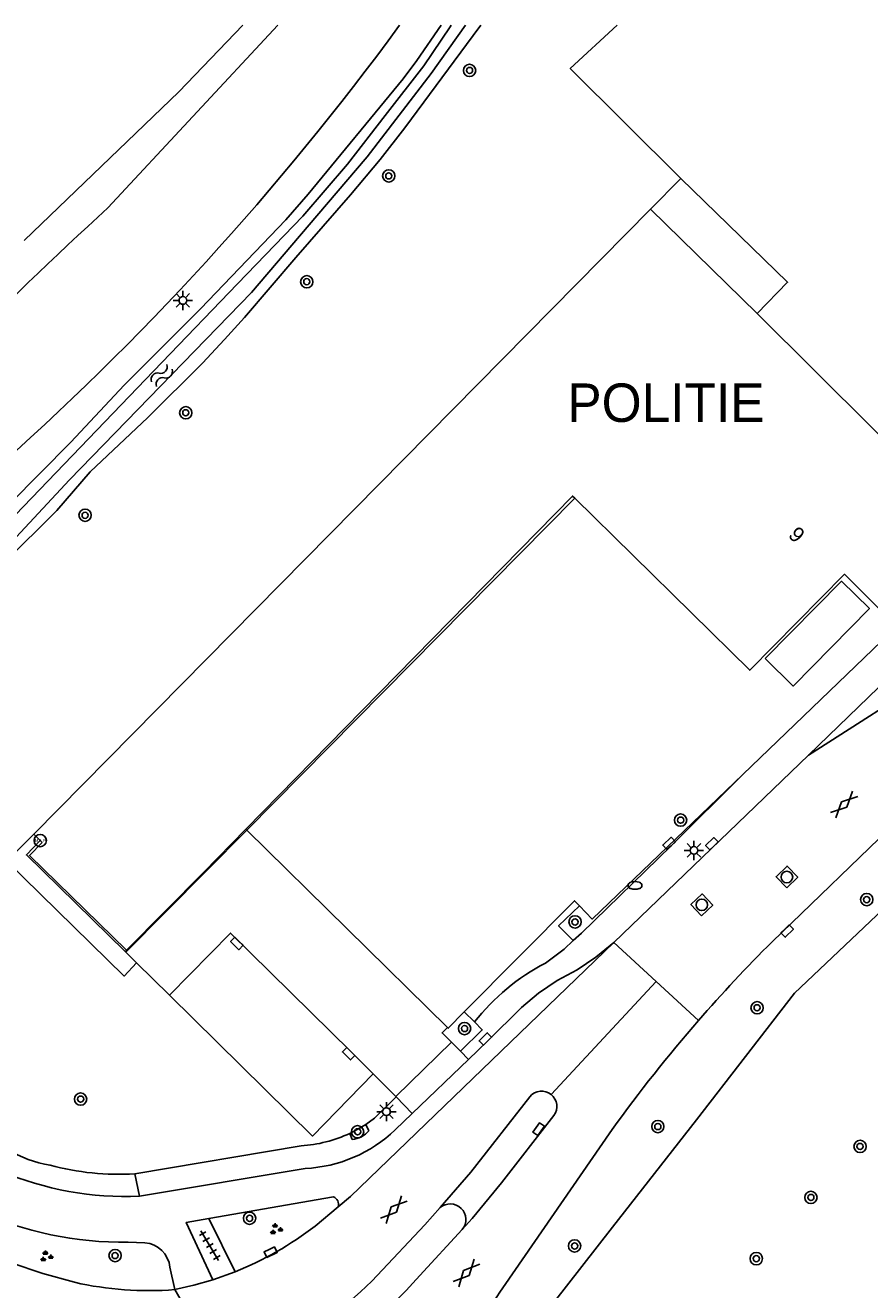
# Model space of a CAD drawing. Extents: x 128999 to 131010, y 395498 to 399007.
# Drawn here: x 129773.2 to 129828, y 398917.9 to 399000 of the extents above; entities that cross this region are included whole.
import ezdxf

# ---------------------------------------------------------------- set-up
doc = ezdxf.new("R2010")
doc.units = 0
for name, color, linetype in [('gg-afsc-hekwerk', 7, 'Continuous'), ('gg-anno-huisnummerreeks BGT', 7, 'Continuous'), ('gg-bbg-hoofdgebouw', 7, 'Continuous'), ('gg-bbg-luifel en loopbrug', 7, 'Continuous'), ('gg-bbg-onder overbouw', 7, 'Continuous'), ('gg-bbg-pand overbouw', 7, 'Continuous'), ('gg-knt-verharding', 7, 'Continuous'), ('gg-knt-verharding nz', 7, 'Continuous'), ('gg-kntw-bovenkant insteek waterloop', 7, 'Continuous'), ('gg-kntw-waterlijn', 7, 'Continuous'), ('gt-anno-naam bijzondere bebouwing', 7, 'Continuous'), ('gt-grn-groengrens', 7, 'Continuous'), ('gt-grn-weggrens', 7, 'Continuous'), ('gt-symb-boom', 7, 'Continuous'), ('gt-symb-brandkraan', 7, 'Continuous'), ('gt-symb-gesloten verharding', 7, 'Continuous'), ('gt-symb-groenvak', 7, 'Continuous'), ('gt-symb-hoogtemerk', 7, 'Continuous'), ('gt-symb-kolk', 7, 'Continuous'), ('gt-symb-lichtmast', 7, 'Continuous'), ('gt-symb-rioolschacht', 7, 'Continuous'), ('gt-symb-tegel verharding', 7, 'Continuous'), ('gt-symb-watersymbool', 7, 'Continuous')]:
    doc.layers.add(name, color=color, linetype=linetype)

# ---------------------------------------------------------------- blocks, each defined once
blk = doc.blocks.new('gt0-BOOM')
at = {"layer": 'gt-symb-boom'}
for radius in [0.4, 0.2]:
    blk.add_circle((0, 0), radius, dxfattribs=at)
blk = doc.blocks.new('gt0-BR')
at = {"layer": 'gt-symb-brandkraan'}
for centre, radius, start, end in [((-0.244, 0), 0.206, 107.56694, 252.43307), ((0.599, -2.664), 3, 106.89205, 107.56694), ((0, -0.691), 0.938, 73.10799, 106.89205), ((-0.599, -2.664), 3, 72.43309, 73.10799), ((0.244, 0), 0.206, 287.56695, 72.43309), ((0.599, 2.664), 3, 252.43307, 253.10797), ((0, 0.691), 0.938, 253.10797, 286.89206), ((-0.599, 2.664), 3, 286.89206, 287.56695)]:
    blk.add_arc(centre, radius, start, end, dxfattribs=at)
blk = doc.blocks.new('gt0-KOLK')
at = {"layer": 'gt-symb-kolk'}
blk.add_lwpolyline([(0, 0), (0.375, 0), (0.375, 0.4), (-0.375, 0.4), (-0.375, 0), (0, 0)], dxfattribs=at)
blk = doc.blocks.new('gt0-LMAST')
at = {"layer": 'gt-symb-lichtmast'}
for p, q in [((-0.182, 0.173), (-0.447, 0.438)), ((-0.005, 0.246), (-0.005, 0.621)), ((0.172, 0.173), (0.437, 0.438)), ((-0.255, -0.004), (-0.63, -0.004)), ((-0.182, -0.181), (-0.447, -0.446)), ((-0.005, -0.254), (-0.005, -0.629)), ((0.437, -0.446), (0.172, -0.181)), ((0.245, -0.004), (0.62, -0.004))]:
    blk.add_line(p, q, dxfattribs=at)
blk.add_circle((-0.005, -0.004), 0.25, dxfattribs=at)
blk = doc.blocks.new('gt0-RS')
at = {"layer": 'gt-symb-rioolschacht'}
blk.add_lwpolyline([(-0.5, -0.5), (0.5, -0.5), (0.5, 0.5), (-0.5, 0.5)], close=True, dxfattribs=at)
blk.add_circle((0, 0), 0.375, dxfattribs=at)
blk = doc.blocks.new('gt0-GESVH1')
at = {"layer": 'gt-symb-gesloten verharding'}
for p, q in [((-0.992, -0.261), (0.008, 0.239)), ((0.008, -0.261), (-0.992, 0.239)), ((0.008, 0.239), (1.008, -0.261)), ((1.008, 0.239), (0.008, -0.261))]:
    blk.add_line(p, q, dxfattribs=at)
blk = doc.blocks.new('gt0-TEG1')
at = {"layer": 'gt-symb-tegel verharding'}
for p, q in [((-1.125, 0), (1.125, 0)), ((-0.9, -0.25), (-0.9, 0.25)), ((-0.45, -0.25), (-0.45, 0.25)), ((0, -0.25), (0, 0.25)), ((0.45, -0.25), (0.45, 0.25)), ((0.9, -0.25), (0.9, 0.25))]:
    blk.add_line(p, q, dxfattribs=at)
blk = doc.blocks.new('gt0-GRVAK')
at = {"layer": 'gt-symb-groenvak'}
for p, q in [((-0.11, 0.189), (-0.228, 0.24)), ((-0.182, 0.153), (0.088, 0.153)), ((-0.091, 0.211), (-0.156, 0.322)), ((-0.047, 0.214), (-0.047, 0.393)), ((-0.004, 0.211), (0.061, 0.322)), ((0.015, 0.189), (0.133, 0.24)), ((0.262, -0.052), (0.197, 0.059)), ((0.305, -0.049), (0.305, 0.13)), ((0.349, -0.052), (0.414, 0.059)), ((-0.245, -0.228), (-0.363, -0.177)), ((-0.318, -0.264), (-0.047, -0.264)), ((-0.226, -0.206), (-0.291, -0.095)), ((-0.183, -0.203), (-0.183, -0.024)), ((-0.139, -0.206), (-0.074, -0.095)), ((-0.12, -0.228), (-0.002, -0.177)), ((0.243, -0.074), (0.125, -0.023)), ((0.17, -0.11), (0.441, -0.11)), ((0.368, -0.074), (0.486, -0.023))]:
    blk.add_line(p, q, dxfattribs=at)
blk = doc.blocks.new('gt0-WA')
at = {"layer": 'gt-symb-watersymbool'}
for centre, start, end in [((-0.323, 0.022), 28.07249, 151.92751), ((0.427, 0.422), 208.07248, 331.92751), ((-0.323, -0.428), 28.07249, 151.92751), ((0.427, -0.028), 208.07248, 331.92751)]:
    blk.add_arc(centre, 0.425, start, end, dxfattribs=at)
blk = doc.blocks.new('gt0-HMERK')
at = {"layer": 'gt-symb-hoogtemerk'}
blk.add_circle((0, 0), 0.4, dxfattribs=at)
blk.add_text('N.A.P', height=0.2, dxfattribs=at).set_placement((-0.354, -0.1))

msp = doc.modelspace()

# ---------------------------------------------------------------- linework, layer by layer
at = {"layer": 'gg-afsc-hekwerk'}
for p, q in [((129787.558, 398947.733), (129787.496, 398947.794)), ((129800.595, 398934.913), (129787.558, 398947.733))]:
    msp.add_line(p, q, dxfattribs=at)
for points in [[(129811.625, 399000), (129808.584, 398997.204), (129815.759, 398990.054)], [(129819.785, 398951.337), (129835.569, 398966.488), (129841.934, 398972.676)], [(129809.184, 398942.806), (129810.006, 398941.95), (129819.785, 398951.337)], [(129801.695, 398935.914), (129808.867, 398943.136), (129809.184, 398942.806)], [(129801.695, 398935.914), (129800.648, 398934.86), (129800.595, 398934.913)]]:
    msp.add_lwpolyline(points, dxfattribs=at)
at = {"layer": 'gg-bbg-hoofdgebouw'}
for p, q in [((129773.711, 398947.458), (129813.799, 398988.049)), ((129774.137, 398947.045), (129773.711, 398947.458))]:
    msp.add_line(p, q, dxfattribs=at)
msp.add_lwpolyline([(129808.869, 398969.282), (129820.25, 398958.11), (129826.4, 398964.34), (129828.839, 398961.932), (129832.843, 398965.967), (129830.394, 398968.385), (129832.042, 398970.054), (129820.722, 398981.27)], dxfattribs=at)
at = {"layer": 'gg-bbg-luifel en loopbrug'}
msp.add_lwpolyline([(129821.253, 398958.867), (129826.215, 398963.894), (129828.019, 398962.113), (129823.057, 398957.086), (129821.253, 398958.867)], dxfattribs=at)
at = {"layer": 'gg-bbg-onder overbouw'}
for p, q in [((129820.722, 398981.27), (129813.799, 398988.049)), ((129774.262, 398946.924), (129774.137, 398947.045))]:
    msp.add_line(p, q, dxfattribs=at)
for points in [[(129787.496, 398947.794), (129795.048, 398955.489), (129808.723, 398969.425), (129808.869, 398969.282)], [(129779.744, 398939.937), (129784.758, 398945.003), (129787.496, 398947.794)], [(129779.744, 398939.937), (129773.438, 398946.075), (129774.262, 398946.924)]]:
    msp.add_lwpolyline(points, dxfattribs=at)
at = {"layer": 'gg-bbg-pand overbouw'}
for p, q in [((129813.799, 398988.049), (129815.759, 398990.054)), ((129787.558, 398947.733), (129808.869, 398969.282)), ((129779.704, 398939.792), (129787.558, 398947.733)), ((129779.704, 398939.792), (129779.651, 398939.843))]:
    msp.add_line(p, q, dxfattribs=at)
for points in [[(129820.722, 398981.27), (129822.702, 398983.308), (129815.759, 398990.054)], [(129779.651, 398939.843), (129773.24, 398946.12), (129774.137, 398947.045)]]:
    msp.add_lwpolyline(points, dxfattribs=at)
at = {"layer": 'gg-knt-verharding'}
for p, q in [((129778.535, 398988.142), (129789.572, 399000)), ((129863.841, 398981.14), (129821.7, 398940.48)), ((129824.056, 398952.604), (129839.007, 398967.011)), ((129811.418, 398940.426), (129824.056, 398952.604)), ((129779.651, 398939.843), (129779.744, 398939.937)), ((129780.39, 398939.106), (129779.704, 398939.792)), ((129780.39, 398939.106), (129782.535, 398936.998)), ((129802.348, 398935.265), (129801.695, 398935.914)), ((129800.872, 398933.945), (129797.25, 398930.431)), ((129800.872, 398933.945), (129801.448, 398933.379)), ((129801.448, 398933.379), (129801.97, 398932.834)), ((129798.31, 398929.327), (129801.97, 398932.834)), ((129795.776, 398931.893), (129797.25, 398930.431)), ((129797.25, 398930.431), (129797.277, 398930.405)), ((129797.277, 398930.405), (129795.869, 398929.012)), ((129797.277, 398930.405), (129798.31, 398929.327)), ((129795.286, 398928.6), (129795.869, 398929.012)), ((129797.201, 398928.265), (129798.31, 398929.327)), ((129794.406, 398927.639), (129794.253, 398928.027)), ((129795.492, 398928.199), (129795.286, 398928.6)), ((129811.301, 398928.282), (129804.21, 398918)), ((129780.282, 398925.406), (129791.084, 398927.221)), ((129780.579, 398923.942), (129791.363, 398925.752)), ((129780.579, 398923.942), (129780.282, 398925.406)), ((129785.098, 398922.504), (129793.185, 398923.9)), ((129792.005, 398922.007), (129793.507, 398923.267)), ((129785.098, 398922.504), (129786.806, 398919.047)), ((129801.559, 398921.785), (129798.797, 398918.797)), ((129780.942, 398920.918), (129779.849, 398920.96)), ((129782.876, 398917.881), (129782.567, 398919.338)), ((129785.361, 398918.525), (129786.806, 398919.047))]:
    msp.add_line(p, q, dxfattribs=at)
for points in [[(129773.09, 398986.028), (129783.145, 398995.677), (129787.312, 399000)], [(129808.779, 398940.546), (129809.313, 398941.035), (129815.133, 398946.71), (129819.785, 398951.337)], [(129773.711, 398947.458), (129771.967, 398945.704), (129779.584, 398938.244), (129780.39, 398939.106)], [(129809.184, 398942.806), (129807.825, 398941.501), (129808.779, 398940.546)], [(129811.418, 398940.426), (129794.31, 398923.94), (129793.507, 398923.267)], [(129801.97, 398932.834), (129803.2, 398934.012), (129805.406, 398936.203), (129806.526, 398937.141), (129807.737, 398937.958), (129809.033, 398938.649), (129810.252, 398939.468), (129811.418, 398940.426)], [(129806.963, 398939.091), (129808.187, 398940.004), (129808.779, 398940.546)], [(129782.535, 398936.998), (129791.84, 398927.857), (129795.776, 398931.893)], [(129800.872, 398933.945), (129800.248, 398934.559), (129800.595, 398934.913)], [(129801.448, 398933.379), (129802.863, 398934.754), (129802.348, 398935.265)], [(129800.118, 398923.206), (129802.11, 398925.5), (129805.95, 398930.411)], [(129807.51, 398929.19), (129804.12, 398924.82), (129802.21, 398922.49), (129801.559, 398921.785)], [(129794.253, 398928.027), (129794.778, 398928.295), (129795.286, 398928.6)], [(129796.04, 398918.79), (129799.14, 398922.08), (129800.118, 398923.206)], [(129785.361, 398918.525), (129783.629, 398922.25), (129785.098, 398922.504)], [(129776.371, 398918.355), (129774.301, 398918.937), (129772.259, 398919.612)], [(129785.361, 398918.525), (129784.128, 398918.167), (129782.876, 398917.881)]]:
    msp.add_lwpolyline(points, dxfattribs=at)
for centre, radius, start, end in [((129650.943, 399107.083), 181.495, 311.30393, 323.84281), ((129977.894, 398770.298), 295.297, 132.46303, 143.47415), ((129890.738, 398871.139), 97.849, 134.8747, 138.98362), ((129813.776, 398926.176), 14.602, 117.8146, 141.5053), ((129891.018, 398870.836), 98.259, 138.95737, 144.22264), ((129806.719, 398929.784), 0.992, 51.21678, 140.77548), ((129806.717, 398929.785), 0.992, 323.10768, 51.07013), ((129790.564, 398935.9), 8.694, 273.43106, 295.10891), ((129790.947, 398934.757), 9.015, 272.64774, 313.93173), ((129794.279, 398929.218), 1.584, 274.59409, 319.96204), ((129776.025, 398933.661), 7.795, 239.02025, 260.77054), ((129779.757, 398945.037), 21.111, 247.2667, 272.23143), ((129779.222, 398942.307), 16.934, 254.77654, 273.59011), ((129792.996, 398923.405), 0.53, 344.87331, 69.05055), ((129800.782, 398922.438), 1.015, 319.97733, 130.82344), ((129779.521, 398943.917), 22.959, 245.52954, 270.81762), ((129778.581, 398939.54), 22.082, 291.86924, 307.43996), ((129780.809, 398919.156), 1.767, 5.91543, 85.69339), ((129781.175, 398939.412), 21.598, 257.14806, 274.51672), ((129777.804, 398936.513), 25.43, 297.73903, 315.8172), ((129777.402, 398937.363), 28.327, 297.76414, 319.04919), ((129775.871, 398936.614), 33.905, 307.58874, 326.70194)]:
    msp.add_arc(centre, radius, start, end, dxfattribs=at)
at = {"layer": 'gg-knt-verharding nz'}
for points in [[(129839.007, 398967.011), (129840.407, 398965.554), (129832.542, 398958.003), (129824.056, 398952.604)], [(129795.776, 398931.893), (129794.323, 398933.346), (129786.507, 398941.041), (129782.535, 398936.998)]]:
    msp.add_lwpolyline(points, dxfattribs=at)
at = {"layer": 'gg-kntw-bovenkant insteek waterloop'}
msp.add_line((129802.275, 398999.34), (129802.765, 399000), dxfattribs=at)
for points in [[(129772.151, 398968.913), (129776.126, 398972.914), (129779.602, 398976.62), (129784.546, 398981.578), (129790.102, 398987.375), (129791.556, 398989.037), (129797.719, 398996.514), (129798.62, 398997.706), (129800.198, 399000)], [(129802.275, 398999.34), (129797.824, 398993.337), (129796.227, 398991.286), (129794.305, 398988.982), (129790.741, 398984.923), (129787.412, 398981.019), (129786.118, 398979.582), (129784.678, 398978.062), (129781.135, 398974.533), (129777.375, 398970.992)], [(129777.375, 398970.992), (129775.21, 398968.49), (129771.804, 398965.097), (129768.591, 398961.461), (129766.167, 398958.163), (129764.7, 398955.796), (129763.805, 398953.824), (129763.529, 398952.479), (129763.688, 398949.59), (129763.735, 398948.279), (129763.322, 398945.974), (129762.251, 398943.382), (129761.579, 398942.093), (129760.613, 398941.032), (129759.354, 398941.288), (129759.194, 398941.436), (129759.274, 398942.309)]]:
    msp.add_lwpolyline(points, dxfattribs=at)
at = {"layer": 'gg-kntw-waterlijn'}
for points in [[(129755.635, 398948.791), (129756.983, 398951.043), (129760.281, 398954.309), (129764.953, 398960.498), (129769.324, 398964.892), (129782.05, 398978.101), (129786.967, 398983.205), (129791.195, 398987.594), (129794.108, 398990.987), (129796.542, 398994.131), (129799.055, 398997.375), (129800.771, 398999.896), (129800.842, 399000)], [(129760.133, 398943.691), (129761.304, 398945.579), (129761.984, 398948.712), (129761.916, 398951.256), (129762.328, 398953.491), (129763.802, 398956.825), (129766.304, 398959.777), (129768.806, 398962.729), (129776.044, 398970.475), (129787.875, 398982.639), (129792.119, 398987.628), (129795.378, 398991.459), (129799.539, 398996.873), (129801.776, 399000)]]:
    msp.add_lwpolyline(points, dxfattribs=at)
at = {"layer": 'gt-grn-groengrens'}
msp.add_lwpolyline([(129797.68, 398906.934), (129800.777, 398908.989), (129802.822, 398911.426), (129805.494, 398914.47), (129811.324, 398921.94), (129816.786, 398928.901), (129823.145, 398937.134), (129829.308, 398942.953), (129851.88, 398964.82), (129870.216, 398982.278), (129893.169, 398992.306)], dxfattribs=at)
at = {"layer": 'gt-grn-weggrens'}
for p, q in [((129814.167, 398937.887), (129811.418, 398940.426)), ((129814.167, 398937.887), (129807.34, 398930.557)), ((129816.909, 398935.355), (129814.167, 398937.887)), ((129782.876, 398917.881), (129786.085, 398912.402))]:
    msp.add_line(p, q, dxfattribs=at)

# ---------------------------------------------------------------- block references
at = {"layer": 'gt-symb-boom'}
for p in [(129802.034, 398997.066), (129796.786, 398990.217), (129791.461, 398983.343), (129783.594, 398974.831), (129777.056, 398968.176), (129815.752, 398948.373), (129827.845, 398943.212), (129808.89, 398941.763), (129820.722, 398936.187), (129801.709, 398934.839), (129776.761, 398930.254), (129814.272, 398928.475), (129794.761, 398928.134), (129827.413, 398927.182), (129824.219, 398923.869), (129787.739, 398922.514), (129808.864, 398920.716), (129779.003, 398920.092), (129820.672, 398919.892)]:
    msp.add_blockref('gt0-BOOM', p, dxfattribs=at)
at = {"layer": 'gt-symb-brandkraan'}
msp.add_blockref('gt0-BR', (129812.789, 398944.131), dxfattribs=at)
at = {"layer": 'gt-symb-gesloten verharding'}
for p, rotation in [((129826.368, 398949.394), 43.946589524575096), ((129797.128, 398923.075), -133.29864539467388), ((129801.822, 398918.965), 47.229071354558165)]:
    msp.add_blockref('gt0-GESVH1', p, dxfattribs=dict(at, rotation=rotation))
at = {"layer": 'gt-symb-groenvak'}
for p in [(129789.447, 398921.799), (129774.519, 398920.027)]:
    msp.add_blockref('gt0-GRVAK', p, dxfattribs=at)
at = {"layer": 'gt-symb-hoogtemerk'}
msp.add_blockref('gt0-HMERK', (129774.138, 398947.044), dxfattribs=at)
at = {"layer": 'gt-symb-kolk'}
for p, rotation in [((129815.133, 398946.71), 42.40480040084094), ((129817.926, 398946.697), 43.86557836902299), ((129822.539, 398941.311), -135.89137585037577), ((129787.053, 398940.508), 135.7532477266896), ((129803.2, 398934.012), 44.7975422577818), ((129794.323, 398933.346), 135.4279557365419), ((129806.689, 398928.187), 54.40236849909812), ((129789.025, 398920.493), -153.56312708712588)]:
    msp.add_blockref('gt0-KOLK', p, dxfattribs=dict(at, rotation=rotation))
at = {"layer": 'gt-symb-lichtmast'}
for p in [(129783.411, 398982.131), (129816.623, 398946.41), (129796.643, 398929.443)]:
    msp.add_blockref('gt0-LMAST', p, dxfattribs=at)
at = {"layer": 'gt-symb-rioolschacht', "rotation": 43.946589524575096}
for p in [(129822.66, 398944.68), (129817.13, 398942.871)]:
    msp.add_blockref('gt0-RS', p, dxfattribs=at)
at = {"layer": 'gt-symb-tegel verharding', "rotation": -59.38038765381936}
msp.add_blockref('gt0-TEG1', (129785.15, 398920.74), dxfattribs=at)
at = {"layer": 'gt-symb-watersymbool', "rotation": 47.63383016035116}
msp.add_blockref('gt0-WA', (129781.995, 398977.217), dxfattribs=at)

# ---------------------------------------------------------------- texts
at = {"layer": 'gg-anno-huisnummerreeks BGT'}
msp.add_text('9', height=1, rotation=315.4, dxfattribs=at).set_placement((129822.687, 398966.825))
at = {"layer": 'gt-anno-naam bijzondere bebouwing'}
msp.add_text('POLITIE', height=2.5, dxfattribs=at).set_placement((129808.389, 398974.237))

doc.saveas('drawing.dxf')
